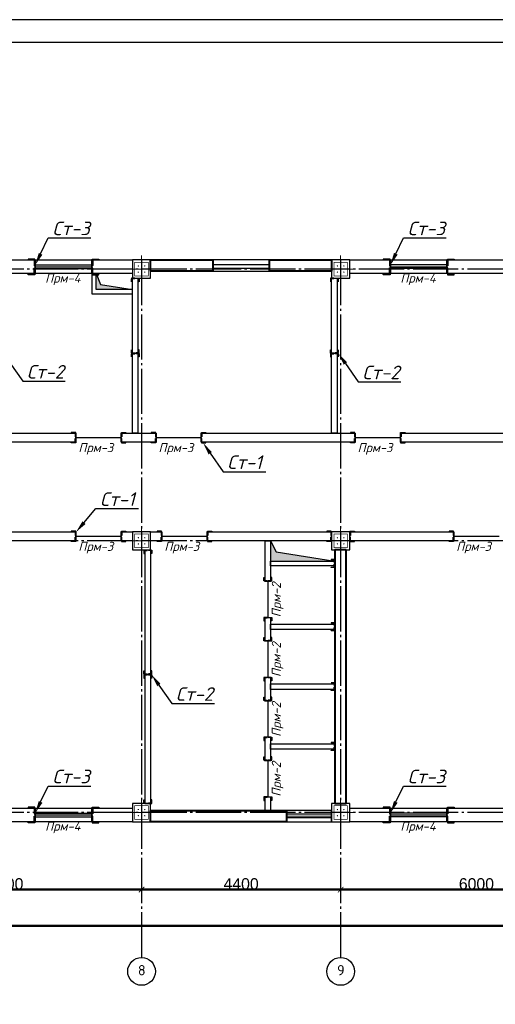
# Model space of a CAD drawing. Header units: millimetres. Extents: x -33345 to 4712671, y -3392 to 121473.
# Tile 326 of 656: x 1799977 to 1810489, y 64764 to 86501. Entities that reach past the tile are written whole.
import ezdxf
from ezdxf import colors
from ezdxf.entities.mleader import LeaderData, LeaderLine
from ezdxf.math import Vec2, Vec3

# ---------------------------------------------------------------- set-up
doc = ezdxf.new("R2010")
doc.units = ezdxf.units.MM
doc.linetypes.add('CENTER2', pattern=[28.575, 19.05, -3.175, 3.175, -3.175])
doc.linetypes.add('ГОСТ 2.303 5', pattern=[24, 20, -1.5, 1, -1.5])
for name, color, linetype, lineweight in [('.', 7, 'Continuous', 15), ('0.25', 7, 'Continuous', 25), ('5   0.30', 1, 'Continuous', 30), ('размер 0.09', 175, 'Continuous', 9)]:
    doc.layers.add(name, color=color, linetype=linetype, lineweight=lineweight)
doc.layers.add('00-Axes', color=1, linetype='CENTER2')
doc.layers.add('HA', color=9, linetype='Continuous')
doc.styles.add('ISOCPEUR', font='isocpeui.ttf', dxfattribs={"height": 300})
doc.styles.add('ISOCPEUR_1.00', font='isocpeui.ttf')
doc.styles.get("Standard").update_dxf_attribs({"font": 'arial.ttf'})
doc.styles.add('ГОСТ 250', font='isocpeui.ttf', dxfattribs={"height": 250})
doc.dimstyles.new('ISO-25$0', dxfattribs={"dimtxt": 300, "dimasz": 200, "dimexe": 100, "dimexo": 300, "dimgap": 50, "dimtad": 1, "dimdec": 0, "dimtxsty": 'Standard', "dimblk": 'OBLIQUE', "dimcen": 250, "dimadec": 0, "dimazin": 0, "dimtfac": 1, "dimtdec": 0, "dimtmove": 0, "dimatfit": 3, "dimldrblk": 'OBLIQUE', "dimfxl": 1.25, "dimarcsym": 0})

# ---------------------------------------------------------------- blocks, each defined once
blk = doc.blocks.new('*U282')
at = {"layer": '0.25', "color": 5, "linetype": 'Continuous', "lineweight": 25, "ltscale": 100}
blk.add_lwpolyline([(-72619, 0), (0, 0), (0, 42000), (-72619, 42000), (-72619, 0)], dxfattribs=at)
at = {"layer": '0.25', "color": 7, "linetype": 'Continuous', "lineweight": 30, "ltscale": 100}
blk.add_lwpolyline([(-70619, 500), (-500, 500), (-500, 41500), (-70619, 41500), (-70619, 500)], dxfattribs=at)
blk = doc.blocks.new('_ArchTick')
at = {"color": 0, "linetype": 'ByBlock', "const_width": 0.15}
blk.add_lwpolyline([(-0.5, -0.5), (0.5, 0.5)], dxfattribs=at)
blk = doc.blocks.new('*D41')
at = {"color": 0, "lineweight": -2, "transparency": 16777216}
for p, q in [((360, 60.625), (360, 61.25)), ((360, 60), (6360, 60)), ((6360, 60.625), (6360, 61.25))]:
    blk.add_line(p, q, dxfattribs=at)
at = {"layer": 'Defpoints', "color": 0, "lineweight": 0, "transparency": 16777216}
for p in [(360, 60), (6360, 60), (6360, 60)]:
    blk.add_point(p, dxfattribs=at)
at = {"color": 0, "lineweight": -2, "transparency": 16777216, "xscale": 120, "yscale": 120, "zscale": 120, "rotation": 180}
blk.add_blockref('_ArchTick', (360, 60), dxfattribs=at)
at = {"color": 0, "lineweight": -2, "transparency": 16777216, "xscale": 120, "yscale": 120, "zscale": 120}
blk.add_blockref('_ArchTick', (6360, 60), dxfattribs=at)
at = {"color": 0, "lineweight": 0, "transparency": 16777216, "insert": (3360, 185.625), "char_height": 250, "attachment_point": 5}
blk.add_mtext('6000', dxfattribs=at)
blk = doc.blocks.new('_Oblique')
at = {"color": 0, "linetype": 'ByBlock', "lineweight": -2}
blk.add_line((-0.5, -0.5), (0.5, 0.5), dxfattribs=at)
blk = doc.blocks.new('*D42')
at = {"color": 0, "lineweight": -2, "transparency": 16777216}
for p, q in [((6360, 60), (10760, 60)), ((6360, 59.375), (6360, 58.75)), ((10760, 59.375), (10760, 58.75))]:
    blk.add_line(p, q, dxfattribs=at)
at = {"layer": 'Defpoints', "color": 0, "lineweight": 0, "transparency": 16777216}
for p in [(6360, 60), (10760, 60), (10760, 60)]:
    blk.add_point(p, dxfattribs=at)
at = {"color": 0, "lineweight": -2, "transparency": 16777216, "xscale": 120, "yscale": 120, "zscale": 120, "rotation": 180}
blk.add_blockref('_ArchTick', (6360, 60), dxfattribs=at)
at = {"color": 0, "lineweight": -2, "transparency": 16777216, "xscale": 120, "yscale": 120, "zscale": 120}
blk.add_blockref('_ArchTick', (10760, 60), dxfattribs=at)
at = {"color": 0, "lineweight": 0, "transparency": 16777216, "insert": (8560, 185.625), "char_height": 250, "attachment_point": 5}
blk.add_mtext('4400', dxfattribs=at)
blk = doc.blocks.new('*D17')
at = {"color": 0, "lineweight": -2, "transparency": 16777216}
for p, q in [((1076847, -1561152), (1076847, -1561151)), ((1076847, -1561152), (1082847, -1561152)), ((1082847, -1561152), (1082847, -1561151))]:
    blk.add_line(p, q, dxfattribs=at)
at = {"layer": 'Defpoints', "color": 0, "lineweight": 50, "transparency": 16777216}
for p in [(1076847, -1561152), (1082847, -1561152), (1082847, -1561152)]:
    blk.add_point(p, dxfattribs=at)
at = {"color": 0, "lineweight": -2, "transparency": 16777216, "xscale": 120, "yscale": 120, "zscale": 120, "rotation": 180}
blk.add_blockref('_ArchTick', (1076847, -1561152), dxfattribs=at)
at = {"color": 0, "lineweight": -2, "transparency": 16777216, "xscale": 120, "yscale": 120, "zscale": 120}
blk.add_blockref('_ArchTick', (1082847, -1561152), dxfattribs=at)
at = {"color": 0, "lineweight": 0, "transparency": 16777216, "insert": (1079847, -1561027), "char_height": 250, "attachment_point": 5}
blk.add_mtext('6000', dxfattribs=at)
blk = doc.blocks.new('*D44')
at = {"color": 0, "lineweight": -2, "transparency": 16777216}
for p, q in [((-36640, -739.375), (-36640, -738.75)), ((22760, -740), (-36640, -740)), ((22760, -739.375), (22760, -738.75))]:
    blk.add_line(p, q, dxfattribs=at)
at = {"layer": 'Defpoints', "color": 0, "lineweight": 0, "transparency": 16777216}
for p in [(-36640, -740), (-36640, -740), (22760, -740)]:
    blk.add_point(p, dxfattribs=at)
at = {"color": 0, "lineweight": -2, "transparency": 16777216, "xscale": 120, "yscale": 120, "zscale": 120, "rotation": 180}
blk.add_blockref('_ArchTick', (-36640, -740), dxfattribs=at)
at = {"color": 0, "lineweight": -2, "transparency": 16777216, "xscale": 120, "yscale": 120, "zscale": 120}
blk.add_blockref('_ArchTick', (22760, -740), dxfattribs=at)
at = {"color": 0, "lineweight": 0, "transparency": 16777216, "insert": (-6940, -614.375), "char_height": 250, "attachment_point": 5}
blk.add_mtext('59400', dxfattribs=at)
blk = doc.blocks.new('column')
at = {"lineweight": 0}
for points in [[(-68, 56, -1), (-68, 86, -1)], [(68, 56, 1), (68, 86, 1)], [(-68, -56, 1), (-68, -86, 1)], [(68, -56, -1), (68, -86, -1)]]:
    blk.add_hatch(color=0, dxfattribs=at).paths.add_polyline_path(points)
at = {"color": 0, "lineweight": 0}
for p, q in [((0, 300), (0, -300)), ((300, 0), (-300, 0))]:
    blk.add_line(p, q, dxfattribs=at)
at = {"lineweight": 30}
blk.add_lwpolyline([(-200, 200), (200, 200), (200, -200), (-200, -200)], close=True, dxfattribs=at)
at = {"color": 0, "lineweight": 0, "const_width": 15}
blk.add_lwpolyline([(150, -150), (150, 150), (-150, 150), (-150, -150)], close=True, dxfattribs=at)
blk = doc.blocks.new('*U3545')
at = {"color": 0, "linetype": 'ByBlock', "lineweight": -2, "ltscale": 100}
blk.add_lwpolyline([(0, 0), (63, 0), (63, 2.7, 0.414214), (60.7, 5), (12, 5, -0.414214), (5, 12), (5, 60.7, 0.414214), (2.7, 63), (0, 63)], format="xyb", close=True, dxfattribs=at)
blk = doc.blocks.new('A$C0829442C')
at = {"layer": '5   0.30', "lineweight": 30, "ltscale": 200}
blk.add_line((0, 131), (0, 13.5), dxfattribs=at)
at = {"layer": '5   0.30', "lineweight": 30, "ltscale": 200, "xscale": -1, "rotation": 180}
blk.add_blockref('*U3545', (3.9, 146.4), dxfattribs=at)
at = {"layer": '5   0.30', "lineweight": 30, "ltscale": 200}
blk.add_blockref('*U3545', (3.9, 0), dxfattribs=at)
blk = doc.blocks.new('fgfgfgfgggffrw')
at = {"layer": '00-Axes', "color": 251, "linetype": 'ГОСТ 2.303 5', "ltscale": 50, "true_color": 0x636466}
for points in [[(6360, 13960), (6360, -1440)], [(10760, 13960), (10760, -1440)], [(22960, 13760), (-41640, 13760)], [(22960, 7760), (-41640, 7760)], [(22960, 1760), (-41640, 1760)]]:
    blk.add_lwpolyline(points, dxfattribs=at)
at = {"layer": '00-Axes', "color": 219, "linetype": 'ByBlock', "ltscale": 100, "true_color": 0x642165}
for centre in [(6360, -1746), (10760, -1746)]:
    blk.add_circle(centre, 306, dxfattribs=at)
at = {"layer": '00-Axes', "color": 219, "linetype": 'ByBlock', "ltscale": 100, "true_color": 0x642165, "char_height": 226.059, "attachment_point": 1, "style": 'ISOCPEUR_1.00'}
for s, insert in [('\\pxqc;{\\fISOCPEUR|b0|i0|c204|p34;8}', (5978.8, -1606.2)), ('\\pxqc;{\\fISOCPEUR|b0|i0|c204|p34;9}', (10378.8, -1606.2))]:
    blk.add_mtext_dynamic_manual_height_columns(s, width=772.479, gutter_width=706.4, heights=[0], dxfattribs=dict(at, insert=insert))
at = {"color": 18, "lineweight": 0, "true_color": 0x000000}
for base, p1, p2, picture, middle in [((6360, 60), (360, 60), (6360, 60), '*D41', (3360, 185.6)), ((10760, 60), (6360, 60), (10760, 60), '*D42', (8560, 185.6)), ((-36640, -740), (22760, -740), (-36640, -740), '*D44', (-6940, -614.4))]:
    dim = blk.add_linear_dim(base=base, p1=p1, p2=p2, dimstyle='ISO-25$0', dxfattribs=at)
    dim.commit()
    dim.dimension.update_dxf_attribs({"geometry": picture, "text_midpoint": middle})
dim = blk.add_linear_dim(base=(16760, 60), p1=(10760, 60), p2=(16760, 60), dimstyle='ISO-25$0', dxfattribs=at)
dim.commit()
dim.dimension.update_dxf_attribs({"geometry": '*D17', "text_midpoint": (13760, 185.6), "insert": (-1066086.8, 1561212.4)})

msp = doc.modelspace()

# ---------------------------------------------------------------- hatches: boundary and pattern name
at = {"layer": '.', "true_color": 0x636466}
h = msp.add_hatch(color=251, dxfattribs=at)
h.dxf.hatch_style = 1
h.paths.add_polyline_path([(1801759.736, 80657.394), (1801670.495, 80896.408), (1801670.495, 80546.408), (1802470.495, 80546.408)])
h = msp.add_hatch(color=251, dxfattribs=at)
h.dxf.hatch_style = 1
h.paths.add_polyline_path([(1805647.581, 74755.163), (1805520.499, 74996.408), (1805520.499, 74546.408), (1806940.495, 74546.408)])

# ---------------------------------------------------------------- linework, layer by layer
at = {"color": 5}
for p, q in [((1800320.495, 81086.408, 1359241.5), (1801570.495, 81086.408, 1359241.5)), ((1805495.495, 81086.408, 1359241.5), (1804245.495, 81086.408, 1359241.5)), ((1809420.495, 81086.408, 1359241.5), (1808170.495, 81086.408, 1359241.5)), ((1800320.495, 81006.408, 1359241.5), (1801570.495, 81006.408, 1359241.5)), ((1805495.495, 81006.408, 1359241.5), (1804245.495, 81006.408, 1359241.5)), ((1809420.495, 81006.408, 1359241.5), (1808170.495, 81006.408, 1359241.5)), ((1800320.495, 68986.408, 1359241.5), (1801570.495, 68986.408, 1359241.5)), ((1800320.495, 68906.408, 1359241.5), (1801570.495, 68906.408, 1359241.5)), ((1806870.49, 68961.408, 1359241.5), (1805870.49, 68961.408, 1359241.5)), ((1809420.495, 68986.408, 1359241.5), (1808170.495, 68986.408, 1359241.5)), ((1809420.495, 68906.408, 1359241.5), (1808170.495, 68906.408, 1359241.5)), ((1806870.49, 68881.408, 1359241.5), (1805870.49, 68881.408, 1359241.5))]:
    msp.add_line(p, q, dxfattribs=at)
at = {"color": 6, "lineweight": 30}
for p, q in [((1800320.495, 81046.408, 1359241.5), (1801570.495, 81046.407, 1359241.5)), ((1808170.495, 81046.408, 1359241.5), (1809420.495, 81046.407, 1359241.5)), ((1805460.499, 74106.408, 1359241.5), (1805460.499, 73306.408, 1359241.5)), ((1805460.499, 72786.408, 1359241.5), (1805460.499, 71986.408, 1359241.5)), ((1805460.499, 71466.408, 1359241.5), (1805460.499, 70666.408, 1359241.5)), ((1805460.499, 70146.408, 1359241.5), (1805460.499, 69346.408, 1359241.5)), ((1800320.495, 68946.408, 1359241.5), (1801570.495, 68946.407, 1359241.5)), ((1808170.495, 68946.408, 1359241.5), (1809420.495, 68946.407, 1359241.5))]:
    msp.add_line(p, q, dxfattribs=at)
at = {"color": 177, "lineweight": 30, "true_color": 0x293189}
for p, q in [((1801220.495, 77276.408, 1359241.5), (1802220.495, 77276.408, 1359241.5)), ((1802990.125, 77276.408, 1359241.5), (1803990.125, 77276.408, 1359241.5)), ((1807390.495, 77276.408, 1359241.5), (1808390.495, 77276.408, 1359241.5)), ((1801220.495, 75096.408, 1359241.5), (1802220.495, 75096.408, 1359241.5)), ((1803120.495, 75096.408, 1359241.5), (1804120.495, 75096.408, 1359241.5)), ((1809570.495, 75096.408, 1359241.5), (1810570.495, 75096.408, 1359241.5))]:
    msp.add_line(p, q, dxfattribs=at)
at = {"elevation": 1359241.5}
for points in [[(1800320.495, 81196.408), (1801570.495, 81196.408), (1801570.495, 80896.408), (1800320.495, 80896.408)], [(1805495.495, 81196.408), (1804245.495, 81196.408), (1804245.495, 80946.408), (1805495.495, 80946.408)], [(1808170.495, 81196.408), (1809420.495, 81196.408), (1809420.495, 80896.408), (1808170.495, 80896.408)], [(1800320.495, 69096.408), (1801570.495, 69096.408), (1801570.495, 68796.408), (1800320.495, 68796.408)], [(1806870.49, 69046.408), (1805870.49, 69046.408), (1805870.49, 68796.408), (1806870.49, 68796.408)], [(1808170.495, 69096.408), (1809420.495, 69096.408), (1809420.495, 68796.408), (1808170.495, 68796.408)]]:
    msp.add_lwpolyline(points, close=True, dxfattribs=at)
at = {"color": 244, "lineweight": 40, "true_color": 0x991b1e, "elevation": 1359241.5}
for points in [[(1804245.495, 80946.408), (1802870.495, 80946.408), (1802870.495, 81196.408), (1804245.495, 81196.408)], [(1805495.495, 81196.408), (1806870.495, 81196.408), (1806870.495, 80946.408), (1805495.495, 80946.408)], [(1807190.495, 74796.408), (1806940.495, 74796.408), (1806940.495, 69196.408), (1807190.495, 69196.408)], [(1802870.495, 69046.409), (1805870.49, 69046.408), (1805870.49, 68796.408), (1802870.495, 68796.409)]]:
    msp.add_lwpolyline(points, close=True, dxfattribs=at)
at = {"elevation": 1359241.5}
for points in [[(1801670.495, 80896.408), (1801759.736, 80657.394), (1802470.495, 80546.408)], [(1805520.499, 74996.408), (1805647.581, 74755.163), (1806940.495, 74546.408)]]:
    msp.add_lwpolyline(points, dxfattribs=at)
at = {"color": 18, "lineweight": 0, "true_color": 0x000000, "elevation": 1359241.5}
msp.add_lwpolyline([(1806870.49, 68921.409), (1805870.49, 68921.409)], dxfattribs=at)
at = {"layer": 'HA', "color": 250, "lineweight": 30, "ltscale": 100, "elevation": 1359241.5}
for points in [[(1799020.495, 81196.408), (1800320.495, 81196.408), (1800320.495, 80896.408), (1799020.495, 80896.408)], [(1801570.495, 81196.408), (1802470.495, 81196.408), (1802470.495, 80896.408), (1801570.495, 80896.408)], [(1807270.495, 81196.408), (1808170.495, 81196.408), (1808170.495, 80896.408), (1807270.495, 80896.408)], [(1809420.495, 81196.408), (1810720.495, 81196.408), (1810720.495, 80896.408), (1809420.495, 80896.408)], [(1802470.495, 80546.408), (1801670.495, 80546.408), (1801670.495, 80896.408), (1801570.495, 80896.408), (1801570.495, 80446.408), (1802470.495, 80446.408)], [(1802470.495, 80796.408), (1802590.495, 80796.408), (1802590.495, 77376.409), (1802470.495, 77376.409)], [(1806870.495, 80796.408), (1806990.495, 80796.408), (1806990.495, 77376.409), (1806870.495, 77376.409)], [(1799210.495, 77376.409), (1801220.495, 77376.409), (1801220.495, 77176.408), (1799210.495, 77176.408)], [(1802990.125, 77176.409), (1802220.495, 77176.408), (1802220.495, 77376.409), (1802990.125, 77376.409)], [(1807390.495, 77176.408), (1803990.125, 77176.408), (1803990.125, 77376.409), (1807390.495, 77376.409)], [(1813390.495, 77176.408), (1808390.495, 77176.408), (1808390.495, 77376.409), (1813390.495, 77376.409)], [(1802220.495, 74996.408), (1802220.495, 75196.408), (1802470.495, 75196.408), (1802470.495, 74996.408)], [(1802870.495, 75196.408), (1803120.495, 75196.408), (1803120.495, 74996.408), (1802870.495, 74996.408)], [(1804120.495, 75196.408), (1806870.495, 75196.408), (1806870.495, 74996.408), (1804120.495, 74996.408)], [(1805400.499, 74106.408), (1805400.499, 74996.408), (1805520.499, 74996.408), (1805520.499, 74106.408)], [(1809570.495, 74996.408), (1807270.495, 74996.408), (1807270.495, 75196.408), (1809570.495, 75196.408)], [(1802750.495, 74796.408), (1802870.495, 74796.408), (1802870.495, 69196.408), (1802750.495, 69196.408)], [(1805520.499, 74546.408), (1806940.495, 74546.408), (1806940.495, 74446.408), (1805520.499, 74446.408)], [(1805520.499, 73156.408), (1806940.495, 73156.408), (1806940.495, 73036.408), (1805520.499, 73036.408)], [(1805520.499, 71986.408), (1805520.499, 71466.408), (1805400.499, 71466.408), (1805400.499, 71986.408)], [(1805520.499, 71836.408), (1806940.495, 71836.408), (1806940.495, 71716.408), (1805520.499, 71716.408)], [(1805520.499, 70666.408), (1805520.499, 70146.408), (1805400.499, 70146.408), (1805400.499, 70666.408)], [(1805520.499, 70516.408), (1806940.495, 70516.408), (1806940.495, 70396.408), (1805520.499, 70396.408)], [(1805520.499, 69346.408), (1805520.499, 69046.408), (1805400.499, 69046.408), (1805400.499, 69346.408)], [(1799020.495, 69096.408), (1800320.495, 69096.408), (1800320.495, 68796.408), (1799020.495, 68796.408)], [(1801570.495, 69096.408), (1802470.495, 69096.408), (1802470.495, 68796.408), (1801570.495, 68796.408)], [(1807270.495, 69096.408), (1808170.495, 69096.408), (1808170.495, 68796.408), (1807270.495, 68796.408)], [(1809420.495, 69096.408), (1810720.495, 69096.408), (1810720.495, 68796.408), (1809420.495, 68796.408)]]:
    msp.add_lwpolyline(points, close=True, dxfattribs=at)
for points in [[(1801220.495, 74996.408), (1798500.495, 74996.408), (1798500.495, 75196.408), (1801220.495, 75196.408), (1801220.495, 74996.408)], [(1805520.499, 73306.408), (1805520.499, 72786.408), (1805400.499, 72786.408), (1805400.499, 73306.408), (1805520.499, 73306.408)]]:
    msp.add_lwpolyline(points, dxfattribs=at)

# ---------------------------------------------------------------- block references
at = {"color": 244, "lineweight": 50, "true_color": 0x991b1e}
msp.add_blockref('fgfgfgfgggffrw', (1796310.495, 67236.408, 1359241.5), dxfattribs=at)
at = {"xscale": -1, "rotation": 270}
for p in [(1802670.495, 80996.408, 1359241.5), (1807070.495, 80996.408, 1359241.5), (1802670.495, 74996.408, 1359241.5), (1807070.495, 74996.408, 1359241.5), (1802670.495, 68996.408, 1359241.5), (1807070.495, 68996.408, 1359241.5)]:
    msp.add_blockref('column', p, dxfattribs=at)
at = {"layer": '0.25', "ltscale": 100, "transparency": 33554687}
msp.add_blockref('*U282', (1823194.41, 44501.326, 1359241.5), dxfattribs=at)
at = {"layer": 'размер 0.09', "lineweight": 30, "ltscale": 200}
for p, xscale, yscale, zscale, rotation in [((1800320.495, 81216.284, 1359241.5), 2.351013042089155, 2.351013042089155, 2.351013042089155, 180.0000448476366), ((1801570.496, 81216.284, 1359241.5), -2.351013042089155, 2.351013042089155, 2.351013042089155, 179.9999551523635), ((1808170.495, 81216.284, 1359241.5), 2.351013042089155, 2.351013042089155, 2.351013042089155, 180.0000448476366), ((1809420.496, 81216.284, 1359241.5), -2.351013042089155, 2.351013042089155, 2.351013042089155, 179.9999551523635), ((1802618.708, 80796.408, 1359241.5), -1.185761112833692, 1.185761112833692, 1.185761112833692, 89.99995515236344), ((1807018.708, 80796.408, 1359241.5), -1.185761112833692, 1.185761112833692, 1.185761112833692, 89.99995515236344), ((1802618.708, 79136.408, 1359241.5), 1.185761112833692, 1.185761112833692, 1.185761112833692, 90.00004484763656), ((1802618.708, 79136.408, 1359241.5), -1.185761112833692, 1.185761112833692, 1.185761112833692, 89.99995515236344), ((1807018.708, 79136.408, 1359241.5), 1.185761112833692, 1.185761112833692, 1.185761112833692, 90.00004484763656), ((1807018.708, 79136.408, 1359241.5), -1.185761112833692, 1.185761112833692, 1.185761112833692, 89.99995515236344), ((1801220.495, 77388.905, 1359241.5), 1.556924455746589, 1.556924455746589, 1.556924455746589, 180.0000448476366), ((1802220.496, 77388.905, 1359241.5), -1.556924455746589, 1.556924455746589, 1.556924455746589, 179.9999551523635), ((1802990.125, 77388.906, 1359241.5), 1.556924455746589, 1.556924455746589, 1.556924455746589, 180.0000448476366), ((1803990.125, 77388.906, 1359241.5), -1.556924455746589, 1.556924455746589, 1.556924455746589, 179.9999551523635), ((1807390.495, 77388.905, 1359241.5), 1.556924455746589, 1.556924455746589, 1.556924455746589, 180.0000448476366), ((1808390.496, 77388.905, 1359241.5), -1.556924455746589, 1.556924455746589, 1.556924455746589, 179.9999551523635), ((1801220.495, 75208.905, 1359241.5), 1.556924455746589, 1.556924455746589, 1.556924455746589, 180.0000448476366), ((1802220.496, 75208.905, 1359241.5), -1.556924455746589, 1.556924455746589, 1.556924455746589, 179.9999551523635), ((1803120.495, 75208.905, 1359241.5), 1.556924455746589, 1.556924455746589, 1.556924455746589, 180.0000448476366), ((1804120.496, 75208.905, 1359241.5), -1.556924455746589, 1.556924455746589, 1.556924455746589, 179.9999551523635), ((1806870.495, 75208.905, 1359241.5), 1.556924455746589, 1.556924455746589, 1.556924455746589, 180.0000448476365), ((1807270.496, 75208.905, 1359241.5), -1.556924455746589, 1.556924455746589, 1.556924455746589, 179.9999551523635), ((1809570.495, 75208.905, 1359241.5), 1.556924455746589, 1.556924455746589, 1.556924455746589, 180.0000448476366), ((1802896.174, 74796.408, 1359241.5), -1.185761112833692, 1.185761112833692, 1.185761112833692, 89.99995515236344), ((1806940.495, 74410.73, 1359241.5), -1.185761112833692, 1.185761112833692, 1.185761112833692, 359.9999551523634), ((1805546.178, 74106.408, 1359241.5), 1.185761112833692, 1.185761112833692, 1.185761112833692, 90.00004484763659), ((1805546.178, 73306.408, 1359241.5), -1.185761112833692, 1.185761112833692, 1.185761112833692, 89.99995515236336), ((1806940.495, 73010.73, 1359241.5), -1.185761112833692, 1.185761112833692, 1.185761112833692, 359.9999551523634), ((1805546.178, 72786.408, 1359241.5), 1.185761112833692, 1.185761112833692, 1.185761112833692, 90.00004484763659), ((1802896.174, 72046.408, 1359241.5), 1.185761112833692, 1.185761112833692, 1.185761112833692, 90.00004484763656), ((1802896.174, 72046.408, 1359241.5), -1.185761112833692, 1.185761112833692, 1.185761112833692, 89.99995515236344), ((1805546.178, 71986.408, 1359241.5), -1.185761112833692, 1.185761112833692, 1.185761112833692, 89.99995515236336), ((1806940.495, 71690.73, 1359241.5), -1.185761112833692, 1.185761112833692, 1.185761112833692, 359.9999551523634), ((1805546.178, 71466.408, 1359241.5), 1.185761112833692, 1.185761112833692, 1.185761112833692, 90.00004484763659), ((1805546.178, 70666.408, 1359241.5), -1.185761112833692, 1.185761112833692, 1.185761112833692, 89.99995515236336), ((1806940.495, 70370.73, 1359241.5), -1.185761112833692, 1.185761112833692, 1.185761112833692, 359.9999551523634), ((1805546.178, 70146.408, 1359241.5), 1.185761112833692, 1.185761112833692, 1.185761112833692, 90.00004484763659), ((1805546.178, 69346.408, 1359241.5), -1.185761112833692, 1.185761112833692, 1.185761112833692, 89.99995515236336), ((1802896.174, 69196.408, 1359241.5), 1.185761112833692, 1.185761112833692, 1.185761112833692, 90.00004484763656), ((1800320.495, 69116.284, 1359241.5), 2.351013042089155, 2.351013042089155, 2.351013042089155, 180.0000448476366), ((1801570.496, 69116.284, 1359241.5), -2.351013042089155, 2.351013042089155, 2.351013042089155, 179.9999551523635), ((1808170.495, 69116.284, 1359241.5), 2.351013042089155, 2.351013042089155, 2.351013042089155, 180.0000448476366), ((1809420.496, 69116.284, 1359241.5), -2.351013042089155, 2.351013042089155, 2.351013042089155, 179.9999551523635)]:
    msp.add_blockref('A$C0829442C', p, dxfattribs=dict(at, xscale=xscale, yscale=yscale, zscale=zscale, rotation=rotation))

# ---------------------------------------------------------------- texts
at = {"transparency": 33554687, "char_height": 200, "attachment_point": 1, "style": 'ГОСТ 250'}
for s, insert in [('{\\C6;Прм-4}', (1800539.91, 80896.408, 1359241.5)), ('{\\C6;Прм-4}', (1808389.91, 80896.408, 1359241.5)), ('{\\C5;Прм-3}', (1801274.424, 77154.003, 1359241.5)), ('{\\C5;Прм-3}', (1803044.053, 77154.003, 1359241.5)), ('{\\C5;Прм-3}', (1807444.424, 77154.003, 1359241.5)), ('{\\C5;Прм-3}', (1801274.424, 74974.003, 1359241.5)), ('{\\C5;Прм-3}', (1803174.424, 74974.003, 1359241.5)), ('{\\C5;Прм-3}', (1809624.424, 74974.003, 1359241.5)), ('{\\C6;Прм-4}', (1800539.91, 68796.408, 1359241.5)), ('{\\C6;Прм-4}', (1808389.91, 68796.408, 1359241.5))]:
    msp.add_mtext_dynamic_manual_height_columns(s, width=5615.66788, gutter_width=1250, heights=[260], dxfattribs=dict(at, insert=insert))
at = {"transparency": 33554687, "char_height": 200, "attachment_point": 1, "rotation": 90, "style": 'ГОСТ 250'}
for insert in [(1805548.819, 73308.784, 1359241.5), (1805548.819, 71988.784, 1359241.5), (1805548.819, 70668.784, 1359241.5), (1805548.819, 69348.784, 1359241.5)]:
    msp.add_mtext_dynamic_manual_height_columns('Прм-2', width=5615.66788, gutter_width=1250, heights=[260], dxfattribs=dict(at, insert=insert))

# ---------------------------------------------------------------- leaders
at = {"transparency": 33554687}
ml = msp.add_multileader_mtext('Standard', dxfattribs=at)
ml.set_content('Ст-3', color=256, style='ISOCPEUR')
ml.set_leader_properties(color=256)
ml.build(insert=Vec2(0, 0))
ml.multileader.update_dxf_attribs({"text_left_attachment_type": 6, "text_right_attachment_type": 6, "dogleg_length": 1.827, "arrow_head_size": 274.097})
ctx = ml.context
ctx.base_point, ctx.char_height, ctx.arrow_head_size, ctx.landing_gap_size, ctx.plane_origin = Vec3(1800610.65, 81683.667, 1359241.5), 300, 274.097, 91.366, Vec3(1800058.197, 82096.987, 1359241.5)
ctx.left_attachment, ctx.right_attachment = 6, 6
notes = []
notes.append((ctx, [(0, (1, 1, 0), (1800608.823, 81683.667, 1359241.5), (1, 0), 1.827, [(0, [(1800320.495, 81086.408, 1359241.5)], 0, [])])]))
ctx.mtext.insert, ctx.mtext.flow_direction = Vec3(1800702.016, 82043.667, 1359241.5), 5
ml = msp.add_multileader_mtext('Standard', dxfattribs=at)
ml.set_content('Ст-3', color=256, style='ISOCPEUR')
ml.set_leader_properties(color=256)
ml.build(insert=Vec2(0, 0))
ml.multileader.update_dxf_attribs({"text_left_attachment_type": 6, "text_right_attachment_type": 6, "dogleg_length": 1.827, "arrow_head_size": 274.097})
ctx = ml.context
ctx.base_point, ctx.char_height, ctx.arrow_head_size, ctx.landing_gap_size, ctx.plane_origin = Vec3(1808460.65, 81683.667, 1359241.5), 300, 274.097, 91.366, Vec3(1807908.197, 82096.987, 1359241.5)
ctx.left_attachment, ctx.right_attachment = 6, 6
notes.append((ctx, [(0, (1, 1, 0), (1808458.823, 81683.667, 1359241.5), (1, 0), 1.827, [(0, [(1808170.495, 81086.408, 1359241.5)], 0, [])])]))
ctx.mtext.insert, ctx.mtext.flow_direction = Vec3(1808552.016, 82043.667, 1359241.5), 5
ml = msp.add_multileader_mtext('Standard', dxfattribs=at)
ml.set_content('Ст-2', color=256, style='ISOCPEUR')
ml.set_leader_properties(color=256)
ml.build(insert=Vec2(0, 0))
ml.multileader.update_dxf_attribs({"text_left_attachment_type": 6, "text_right_attachment_type": 6, "dogleg_length": 1.827, "arrow_head_size": 274.097})
ctx = ml.context
ctx.base_point, ctx.char_height, ctx.arrow_head_size, ctx.landing_gap_size, ctx.plane_origin = Vec3(1800045.003, 78518.193, 1359241.5), 300, 274.097, 91.366, Vec3(1799565.882, 79109, 1359241.5)
ctx.left_attachment, ctx.right_attachment = 6, 6
notes.append((ctx, [(0, (1, 1, 0), (1800043.175, 78518.193, 1359241.5), (1, 0), 1.827, [(0, [(1799602.78, 79150.925, 1359241.5)], 0, [])])]))
ctx.mtext.insert, ctx.mtext.flow_direction = Vec3(1800136.369, 78878.193, 1359241.5), 5
ml = msp.add_multileader_mtext('Standard', dxfattribs=at)
ml.set_content('Ст-2', color=256, style='ISOCPEUR')
ml.set_leader_properties(color=256)
ml.build(insert=Vec2(0, 0))
ml.multileader.update_dxf_attribs({"text_left_attachment_type": 6, "text_right_attachment_type": 6, "dogleg_length": 1.827, "arrow_head_size": 274.097})
ctx = ml.context
ctx.base_point, ctx.char_height, ctx.arrow_head_size, ctx.landing_gap_size, ctx.plane_origin = Vec3(1807460.932, 78503.964, 1359241.5), 300, 274.097, 91.366, Vec3(1806981.811, 79094.771, 1359241.5)
ctx.left_attachment, ctx.right_attachment = 6, 6
notes.append((ctx, [(0, (1, 1, 0), (1807459.104, 78503.964, 1359241.5), (1, 0), 1.827, [(0, [(1807018.709, 79136.696, 1359241.5)], 0, [])])]))
ctx.mtext.insert, ctx.mtext.flow_direction = Vec3(1807552.297, 78863.964, 1359241.5), 5
ml = msp.add_multileader_mtext('Standard', dxfattribs=at)
ml.set_content('Ст-1', color=256, style='ISOCPEUR')
ml.set_leader_properties(color=256)
ml.build(insert=Vec2(0, 0))
ml.multileader.update_dxf_attribs({"text_left_attachment_type": 6, "text_right_attachment_type": 6, "dogleg_length": 1.827, "arrow_head_size": 274.097})
ctx = ml.context
ctx.base_point, ctx.char_height, ctx.arrow_head_size, ctx.landing_gap_size, ctx.plane_origin = Vec3(1804474.017, 76522.931, 1359241.5), 300, 274.097, 91.366, Vec3(1803994.897, 77113.738, 1359241.5)
ctx.left_attachment, ctx.right_attachment = 6, 6
notes.append((ctx, [(0, (1, 1, 0), (1804472.19, 76522.931, 1359241.5), (1, 0), 1.827, [(0, [(1804031.794, 77155.662, 1359241.5)], 0, [])])]))
ctx.mtext.insert, ctx.mtext.flow_direction = Vec3(1804565.383, 76882.931, 1359241.5), 5
ml = msp.add_multileader_mtext('Standard', dxfattribs=at)
ml.set_content('Ст-1', color=256, style='ISOCPEUR')
ml.set_leader_properties(color=256)
ml.build(insert=Vec2(0, 0))
ml.multileader.update_dxf_attribs({"text_left_attachment_type": 6, "text_right_attachment_type": 6, "dogleg_length": 1.827, "arrow_head_size": 274.097})
ctx = ml.context
ctx.base_point, ctx.char_height, ctx.arrow_head_size, ctx.landing_gap_size, ctx.plane_origin = Vec3(1801662.718, 75707.007, 1359241.5), 300, 274.097, 91.366, Vec3(1801183.598, 75161.227, 1359241.5)
ctx.left_attachment, ctx.right_attachment = 6, 6
notes.append((ctx, [(0, (1, 1, 0), (1801660.891, 75707.007, 1359241.5), (1, 0), 1.827, [(0, [(1801220.495, 75187.816, 1359241.5)], 0, [])])]))
ctx.mtext.insert, ctx.mtext.flow_direction = Vec3(1801754.084, 76067.007, 1359241.5), 5
ml = msp.add_multileader_mtext('Standard', dxfattribs=at)
ml.set_content('Ст-2', color=256, style='ISOCPEUR')
ml.set_leader_properties(color=256)
ml.build(insert=Vec2(0, 0))
ml.multileader.update_dxf_attribs({"text_left_attachment_type": 6, "text_right_attachment_type": 6, "dogleg_length": 1.827, "arrow_head_size": 274.097})
ctx = ml.context
ctx.base_point, ctx.char_height, ctx.arrow_head_size, ctx.landing_gap_size, ctx.plane_origin = Vec3(1803338.397, 71404.817, 1359241.5), 300, 274.097, 91.366, Vec3(1802859.277, 71995.624, 1359241.5)
ctx.left_attachment, ctx.right_attachment = 6, 6
notes.append((ctx, [(0, (1, 1, 0), (1803336.57, 71404.817, 1359241.5), (1, 0), 1.827, [(0, [(1802896.175, 72037.549, 1359241.5)], 0, [])])]))
ctx.mtext.insert, ctx.mtext.flow_direction = Vec3(1803429.763, 71764.817, 1359241.5), 5
ml = msp.add_multileader_mtext('Standard', dxfattribs=at)
ml.set_content('Ст-3', color=256, style='ISOCPEUR')
ml.set_leader_properties(color=256)
ml.build(insert=Vec2(0, 0))
ml.multileader.update_dxf_attribs({"text_left_attachment_type": 6, "text_right_attachment_type": 6, "dogleg_length": 1.827, "arrow_head_size": 274.097})
ctx = ml.context
ctx.base_point, ctx.char_height, ctx.arrow_head_size, ctx.landing_gap_size, ctx.plane_origin = Vec3(1800610.65, 69583.667, 1359241.5), 300, 274.097, 91.366, Vec3(1800058.197, 69996.987, 1359241.5)
ctx.left_attachment, ctx.right_attachment = 6, 6
notes.append((ctx, [(0, (1, 1, 0), (1800608.823, 69583.667, 1359241.5), (1, 0), 1.827, [(0, [(1800320.495, 68986.408, 1359241.5)], 0, [])])]))
ctx.mtext.insert, ctx.mtext.flow_direction = Vec3(1800702.016, 69943.667, 1359241.5), 5
ml = msp.add_multileader_mtext('Standard', dxfattribs=at)
ml.set_content('Ст-3', color=256, style='ISOCPEUR')
ml.set_leader_properties(color=256)
ml.build(insert=Vec2(0, 0))
ml.multileader.update_dxf_attribs({"text_left_attachment_type": 6, "text_right_attachment_type": 6, "dogleg_length": 1.827, "arrow_head_size": 274.097})
ctx = ml.context
ctx.base_point, ctx.char_height, ctx.arrow_head_size, ctx.landing_gap_size, ctx.plane_origin = Vec3(1808460.65, 69583.667, 1359241.5), 300, 274.097, 91.366, Vec3(1807908.197, 69996.987, 1359241.5)
ctx.left_attachment, ctx.right_attachment = 6, 6
notes.append((ctx, [(0, (1, 1, 0), (1808458.823, 69583.667, 1359241.5), (1, 0), 1.827, [(0, [(1808170.495, 68986.408, 1359241.5)], 0, [])])]))
ctx.mtext.insert, ctx.mtext.flow_direction = Vec3(1808552.016, 69943.667, 1359241.5), 5
for ctx, leaders in notes:
    for number, flags, end, landing, length, lines in leaders:
        leader = LeaderData()
        leader.index, (leader.has_last_leader_line, leader.has_dogleg_vector, leader.attachment_direction) = number, flags
        leader.last_leader_point, leader.dogleg_vector, leader.dogleg_length = Vec3(end), Vec3(landing), length
        for number, points, colour, breaks in lines:
            line = LeaderLine()
            line.index, line.vertices, line.color, line.breaks = number, Vec3.list(points), colors.encode_raw_color(colour), breaks
            leader.lines.append(line)
        ctx.leaders.append(leader)

doc.saveas('drawing.dxf')
